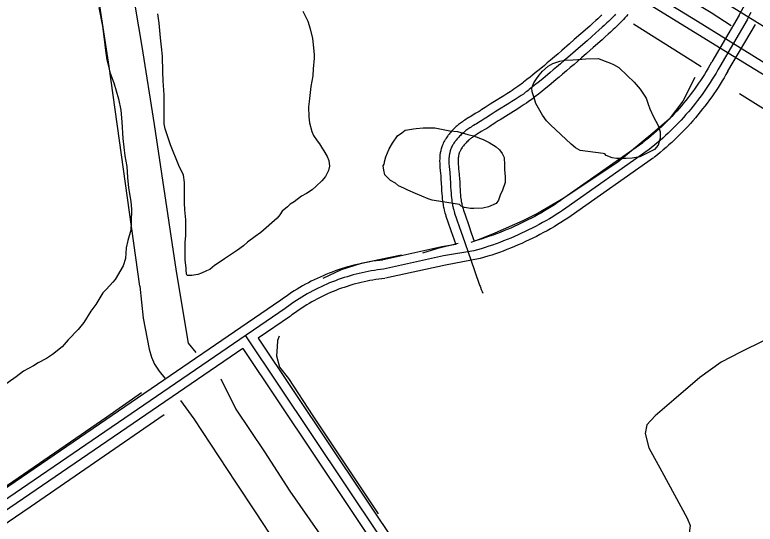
# Model space of a CAD drawing. Extents: x 3355724 to 3393621, y 594744 to 620174.
# Drawn here: x 3384041 to 3385242, y 615262 to 616090 of the extents above; entities that cross this region are included whole.
import ezdxf

# ---------------------------------------------------------------- set-up
doc = ezdxf.new("R2010")
doc.units = 0
for name, color, linetype in [('V-RAIL-TRAK', 7, 'Continuous'), ('V-ROAD-CNTR', 7, 'Continuous'), ('V-SITE-VEGE', 7, 'Continuous'), ('V-TOPO-SHOR', 7, 'Continuous')]:
    doc.layers.add(name, color=color, linetype=linetype)

msp = doc.modelspace()

# ---------------------------------------------------------------- linework, layer by layer
at = {"layer": 'V-RAIL-TRAK'}
for points in [[(3381392.5, 618368.6), (3381453.7, 618331.1), (3381683.8, 618189.1), (3381827.4, 618100.5), (3382106.7, 617931.3), (3382450.5, 617718.6), (3382821.1, 617490.4), (3383172.7, 617274.6), (3383310.3, 617189.7), (3383574, 617026.9), (3383928.8, 616809.6), (3384345, 616552.6), (3384784.8, 616283.3), (3385205.7, 616023.4), (3385478.7, 615856.3), (3385795, 615660.7), (3385897.3, 615598.6)], [(3385904.3, 615614.3), (3385683.2, 615750.2), (3385570.6, 615818.9), (3385413.3, 615914.7), (3385214, 616038.3), (3385149, 616078.5), (3384833.5, 616271.8), (3384538.4, 616454.3), (3384221.4, 616648.3), (3383918.5, 616835.4)], [(3384032.5, 616827.3), (3384049, 616817.1), (3384210.9, 616716.8), (3384439.8, 616575), (3384663.1, 616437.2), (3384946.4, 616262.8), (3385241.6, 616079.9), (3385277.1, 616058), (3385529.6, 615913.2), (3385760, 615773.1), (3385838.2, 615724.9), (3385898.9, 615687.4)]]:
    msp.add_lwpolyline(points, dxfattribs=at)
at = {"layer": 'V-ROAD-CNTR'}
for points in [[(3385229.4, 616112.8), (3385224.9, 616105), (3385222.2, 616100.3), (3385219.6, 616095.5), (3385217.1, 616090.8), (3385215.8, 616088.3)], [(3384993.8, 616089.6), (3384991.4, 616087.3), (3384987.1, 616083.2), (3384983.9, 616080.3), (3384979, 616075.8), (3384973.9, 616071.3), (3384959.7, 616058.7), (3384949, 616049.2), (3384941, 616042.2), (3384928.9, 616031.7), (3384922.8, 616026.4), (3384916.7, 616021.2), (3384910.5, 616015.9), (3384905.1, 616011.3), (3384900.4, 616007.3), (3384892, 616000.3), (3384885.7, 615995.2), (3384881, 615991.3), (3384877.5, 615988.4), (3384872.1, 615984.2), (3384866.7, 615980), (3384864.8, 615978.5), (3384863, 615977.1), (3384861.2, 615975.8), (3384857.6, 615973.2), (3384854.2, 615970.8), (3384851, 615968.6), (3384847.9, 615966.6), (3384845, 615964.7), (3384839.5, 615961.2), (3384834.6, 615958.1), (3384817, 615947.2), (3384812.6, 615944.5), (3384809.2, 615942.3), (3384804.2, 615939.1), (3384801.7, 615937.4), (3384799.2, 615935.8), (3384797.6, 615934.7), (3384796, 615933.7), (3384794.4, 615932.7), (3384791.3, 615930.8), (3384788.3, 615929)], [(3385015.8, 616090.3), (3385013.9, 616088.3), (3385010.3, 616084.6), (3385007.1, 616081.5), (3385004.2, 616078.7), (3385001.7, 616076.4), (3384997.3, 616072.2), (3384994, 616069.2), (3384989, 616064.6), (3384983.9, 616060.1), (3384969.6, 616047.4), (3384958.9, 616038), (3384950.8, 616030.9), (3384938.7, 616020.3), (3384932.6, 616015.1), (3384926.5, 616009.8), (3384920.3, 616004.5), (3384914.8, 615999.9), (3384910, 615995.8), (3384901.6, 615988.8), (3384895.2, 615983.6), (3384890.4, 615979.7), (3384886.8, 615976.7), (3384881.4, 615972.4), (3384875.9, 615968.1), (3384873.9, 615966.6), (3384872, 615965.1), (3384870, 615963.7), (3384866.3, 615960.9), (3384862.7, 615958.5), (3384859.3, 615956.2), (3384856.1, 615954.1), (3384853.1, 615952.1), (3384847.5, 615948.5), (3384842.5, 615945.4), (3384824.9, 615934.5), (3384820.6, 615931.8), (3384817.3, 615929.7), (3384812.4, 615926.5), (3384810, 615924.9), (3384807.6, 615923.3), (3384805.8, 615922.1), (3384804.1, 615921), (3384802.4, 615920), (3384799.1, 615917.9), (3384796.1, 615916.1)], [(3385035.9, 616089.9), (3385033.4, 616087.1), (3385031, 616084.5), (3385028.7, 616082.1), (3385026.6, 616079.9), (3385024.6, 616077.8), (3385020.9, 616074), (3385017.5, 616070.7), (3385014.6, 616067.9), (3385012, 616065.5), (3385007.5, 616061.2), (3385004.1, 616058.1), (3384999, 616053.5), (3384993.9, 616048.9), (3384979.6, 616036.2), (3384968.8, 616026.7), (3384960.7, 616019.6), (3384948.5, 616009), (3384942.4, 616003.7), (3384936.2, 615998.4), (3384930, 615993.1), (3384924.5, 615988.4), (3384919.6, 615984.3), (3384911.2, 615977.2), (3384904.7, 615972), (3384899.9, 615968), (3384896.2, 615965), (3384890.7, 615960.7), (3384885.2, 615956.3), (3384883, 615954.6), (3384880.9, 615953.1), (3384878.9, 615951.5), (3384874.9, 615948.7), (3384871.2, 615946.1), (3384867.7, 615943.7), (3384864.4, 615941.5), (3384861.3, 615939.5), (3384855.5, 615935.8), (3384850.4, 615932.6), (3384832.9, 615921.8), (3384828.6, 615919.1), (3384825.4, 615917.1), (3384820.6, 615914), (3384818.3, 615912.4), (3384815.9, 615910.8), (3384814, 615909.6), (3384812.1, 615908.4), (3384810.3, 615907.2), (3384806.9, 615905.1), (3384803.8, 615903.3)], [(3385216.2, 616089), (3385171.8, 616012.9)], [(3385235.3, 616093), (3385232.8, 616088.5), (3385230.4, 616083.9), (3385229.2, 616081.5)], [(3385229.2, 616081.5), (3385184.8, 616005.3)], [(3385242.2, 616073.9), (3385197.7, 615997.8)], [(3385171.7, 616012.7), (3385168.8, 616007.6), (3385165.9, 616002.6), (3385163, 615997.6), (3385160, 615992.7), (3385156.9, 615987.9), (3385153.7, 615983.1), (3385150.5, 615978.3), (3385147.3, 615973.6), (3385143.9, 615968.9), (3385140.5, 615964.2), (3385137.1, 615959.6), (3385133.5, 615955.1), (3385129.9, 615950.6), (3385126.3, 615946.1), (3385122.6, 615941.7), (3385118.8, 615937.4), (3385115, 615933.1), (3385111.1, 615928.8), (3385107.2, 615924.6), (3385103.2, 615920.5), (3385099.2, 615916.4), (3385095.1, 615912.3), (3385090.9, 615908.4), (3385086.7, 615904.4), (3385082.4, 615900.6), (3385078.1, 615896.8), (3385073.8, 615893), (3385069.3, 615889.3), (3385064.9, 615885.7), (3385060.3, 615882.1), (3385059.5, 615881.4)], [(3385184.8, 616005.3), (3385181.9, 616000.1), (3385178.9, 615995), (3385175.8, 615989.9), (3385172.7, 615984.8), (3385169.5, 615979.8), (3385166.2, 615974.8), (3385162.9, 615969.8), (3385159.5, 615964.9), (3385156.1, 615960.1), (3385152.6, 615955.3), (3385149, 615950.5), (3385145.3, 615945.8), (3385141.6, 615941.2), (3385137.8, 615936.5), (3385134, 615932), (3385130.1, 615927.5), (3385126.2, 615923), (3385122.1, 615918.6), (3385118.1, 615914.3), (3385113.9, 615910), (3385109.8, 615905.8), (3385105.5, 615901.6), (3385101.2, 615897.5), (3385096.9, 615893.4), (3385092.4, 615889.4), (3385088, 615885.4), (3385083.5, 615881.6), (3385078.9, 615877.7), (3385074.3, 615874), (3385069.6, 615870.3), (3385068.7, 615869.6)], [(3385197.8, 615998), (3385194.9, 615992.7), (3385191.8, 615987.4), (3385188.6, 615982.1), (3385185.4, 615976.9), (3385182.1, 615971.7), (3385178.8, 615966.5), (3385175.3, 615961.4), (3385171.8, 615956.3), (3385168.2, 615951.3), (3385164.6, 615946.3), (3385160.9, 615941.4), (3385157.1, 615936.6), (3385153.3, 615931.7), (3385149.4, 615927), (3385145.4, 615922.3), (3385141.4, 615917.6), (3385137.3, 615913), (3385133.2, 615908.4), (3385129, 615904), (3385124.7, 615899.5), (3385120.3, 615895.1), (3385116, 615890.8), (3385111.5, 615886.6), (3385107, 615882.4), (3385102.5, 615878.2), (3385097.8, 615874.1), (3385093.2, 615870.1), (3385088.4, 615866.2), (3385083.7, 615862.3), (3385078.9, 615858.5), (3385078, 615857.8)], [(3384788.4, 615929), (3384782.7, 615925.6), (3384780.1, 615924.1), (3384777.7, 615922.6), (3384775.4, 615921.2), (3384773.3, 615919.8), (3384771.2, 615918.5), (3384769.3, 615917.2), (3384767.5, 615915.9), (3384765.8, 615914.7), (3384764.2, 615913.5), (3384762.7, 615912.3), (3384761.2, 615911.2), (3384759.9, 615910.1), (3384758.7, 615909), (3384757.5, 615908), (3384755.4, 615906.1), (3384753.5, 615904.3), (3384751.9, 615902.6), (3384750.5, 615901.1), (3384749.3, 615899.8), (3384748.3, 615898.6), (3384747.3, 615897.5), (3384745.8, 615895.6), (3384744.6, 615894.1), (3384743.7, 615892.9), (3384742.4, 615891.1), (3384741.2, 615889.3), (3384740.5, 615888.2), (3384739.8, 615887.1), (3384739.1, 615886.1), (3384738.5, 615885), (3384737.4, 615883), (3384736.4, 615880.9), (3384735.5, 615879), (3384734.7, 615877), (3384734.1, 615875.2), (3384733.5, 615873.4), (3384733, 615871.7), (3384732.5, 615870), (3384732.2, 615868.4), (3384731.8, 615866.9), (3384731.6, 615865.4), (3384731.3, 615863.9), (3384731.1, 615862.5), (3384730.9, 615859.9), (3384730.7, 615857.5), (3384730.6, 615855.2), (3384730.5, 615853.2), (3384730.5, 615851.3), (3384730.6, 615849.4), (3384730.7, 615846.3), (3384730.9, 615843.5), (3384731.1, 615841.1), (3384731.5, 615837.2), (3384732, 615831.5), (3384732.3, 615828.9), (3384732.5, 615826.2), (3384732.7, 615822.7), (3384733.1, 615815.7), (3384733.4, 615809.5), (3384733.7, 615803.9), (3384734.1, 615799), (3384734.4, 615794.6), (3384734.8, 615790.7), (3384735.2, 615787.3), (3384735.7, 615784.3), (3384736.1, 615781.6), (3384736.5, 615779.3), (3384736.9, 615777.2), (3384737.3, 615775.4), (3384738, 615772.3), (3384738.6, 615769.9), (3384739.1, 615768), (3384739.9, 615765.4), (3384740.7, 615762.8), (3384743.9, 615753.4), (3384748.7, 615739.5), (3384756.7, 615716.5)], [(3384796.1, 615916.1), (3384790.4, 615912.7), (3384787.9, 615911.3), (3384785.6, 615909.8), (3384783.4, 615908.5), (3384781.4, 615907.2), (3384779.5, 615906), (3384777.8, 615904.8), (3384776.2, 615903.7), (3384774.7, 615902.6), (3384773.2, 615901.5), (3384771.9, 615900.5), (3384770.7, 615899.5), (3384769.6, 615898.6), (3384768.5, 615897.7), (3384767.5, 615896.8), (3384765.7, 615895.1), (3384764.1, 615893.6), (3384762.7, 615892.2), (3384761.6, 615890.9), (3384760.5, 615889.8), (3384759.6, 615888.8), (3384758.9, 615887.9), (3384757.5, 615886.2), (3384756.5, 615885), (3384755.8, 615884), (3384754.7, 615882.5), (3384753.6, 615880.9), (3384753, 615880.1), (3384752.5, 615879.2), (3384752, 615878.4), (3384751.6, 615877.6), (3384750.7, 615876.1), (3384750, 615874.6), (3384749.3, 615873.1), (3384748.7, 615871.7), (3384748.2, 615870.3), (3384747.8, 615868.9), (3384747.4, 615867.6), (3384747.1, 615866.4), (3384746.8, 615865.2), (3384746.6, 615864), (3384746.3, 615862.8), (3384746.2, 615861.7), (3384746, 615860.6), (3384745.8, 615858.6), (3384745.6, 615856.6), (3384745.6, 615854.8), (3384745.5, 615853.1), (3384745.5, 615851.4), (3384745.6, 615849.9), (3384745.7, 615847.1), (3384745.9, 615844.6), (3384746, 615842.5), (3384746.4, 615838.7), (3384747, 615833), (3384747.2, 615830.1), (3384747.5, 615827.3), (3384747.7, 615823.6), (3384748.1, 615816.5), (3384748.4, 615810.3), (3384748.7, 615804.9), (3384749, 615800.1), (3384749.4, 615796), (3384749.7, 615792.4), (3384750.1, 615789.2), (3384750.5, 615786.5), (3384750.9, 615784.1), (3384751.2, 615782), (3384751.6, 615780.1), (3384751.9, 615778.5), (3384752.5, 615775.8), (3384753.1, 615773.7), (3384753.5, 615772.2), (3384754.2, 615769.9), (3384754.9, 615767.6), (3384758.1, 615758.3), (3384762.9, 615744.4), (3384767.7, 615730.6), (3384781.2, 615691.5), (3384794.7, 615652.4), (3384795.4, 615650.6), (3384796, 615648.8), (3384796.7, 615647.1), (3384798, 615643.7), (3384799.4, 615640.4), (3384800.8, 615637.3)], [(3384803.7, 615903.2), (3384798, 615899.8), (3384795.6, 615898.4), (3384793.4, 615897.1), (3384791.4, 615895.8), (3384789.6, 615894.6), (3384787.9, 615893.5), (3384786.3, 615892.5), (3384784.9, 615891.5), (3384783.6, 615890.5), (3384782.3, 615889.6), (3384781.2, 615888.7), (3384780.2, 615887.9), (3384779.2, 615887.1), (3384778.3, 615886.3), (3384777.5, 615885.7), (3384776, 615884.2), (3384774.7, 615883), (3384773.6, 615881.8), (3384772.6, 615880.8), (3384771.7, 615879.8), (3384771, 615879), (3384770.4, 615878.3), (3384769.3, 615876.9), (3384768.4, 615875.8), (3384767.8, 615875.1), (3384766.9, 615873.8), (3384766, 615872.5), (3384765.6, 615871.9), (3384765.3, 615871.3), (3384764.9, 615870.8), (3384764.7, 615870.3), (3384764.1, 615869.2), (3384763.6, 615868.2), (3384763.1, 615867.2), (3384762.7, 615866.3), (3384762.4, 615865.3), (3384762.1, 615864.5), (3384761.9, 615863.6), (3384761.6, 615862.7), (3384761.4, 615861.9), (3384761.3, 615861.1), (3384761.1, 615860.3), (3384761, 615859.5), (3384760.9, 615858.8), (3384760.7, 615857.2), (3384760.6, 615855.7), (3384760.6, 615854.3), (3384760.5, 615852.9), (3384760.5, 615851.6), (3384760.6, 615850.4), (3384760.7, 615847.9), (3384760.8, 615845.7), (3384761, 615843.8), (3384761.3, 615840.1), (3384761.9, 615834.4), (3384762.2, 615831.4), (3384762.4, 615828.4), (3384762.7, 615824.4), (3384763.1, 615817.3), (3384763.4, 615811.1), (3384763.7, 615805.8), (3384764, 615801.3), (3384764.3, 615797.4), (3384764.6, 615794), (3384765, 615791.1), (3384765.3, 615788.7), (3384765.7, 615786.5), (3384766, 615784.7), (3384766.3, 615783.1), (3384766.6, 615781.7), (3384767.1, 615779.3), (3384767.6, 615777.5), (3384767.9, 615776.3), (3384768.5, 615774.3), (3384769.2, 615772.3), (3384772.3, 615763.2), (3384777.1, 615749.3), (3384781.9, 615735.5), (3384786.5, 615721.9)], [(3385060.1, 615881.9), (3384926.6, 615787.8)], [(3385068.7, 615869.6), (3384935.3, 615775.5)], [(3385077.4, 615857.3), (3384943.9, 615763.2)], [(3384926.9, 615788), (3384921.7, 615784.5), (3384916.6, 615781.1), (3384911.3, 615777.8), (3384906.1, 615774.5), (3384900.8, 615771.4), (3384895.5, 615768.2), (3384890.1, 615765.2), (3384884.7, 615762.2), (3384879.3, 615759.3), (3384873.8, 615756.5), (3384868.3, 615753.7), (3384862.7, 615751), (3384857.1, 615748.4), (3384851.5, 615745.8), (3384845.9, 615743.3), (3384840.2, 615740.9), (3384834.5, 615738.6), (3384828.8, 615736.3), (3384823, 615734.1), (3384817.2, 615732), (3384811.4, 615729.9), (3384805.5, 615727.9), (3384799.7, 615726), (3384786.5, 615721.9)], [(3384935.3, 615775.5), (3384930, 615772), (3384924.7, 615768.5), (3384919.3, 615765.1), (3384913.9, 615761.7), (3384908.5, 615758.4), (3384903, 615755.2), (3384897.4, 615752.1), (3384891.9, 615749), (3384886.2, 615746), (3384880.6, 615743.1), (3384874.9, 615740.3), (3384869.2, 615737.5), (3384863.4, 615734.8), (3384857.7, 615732.1), (3384851.8, 615729.6), (3384846, 615727.1), (3384840.1, 615724.7), (3384834.2, 615722.3), (3384828.3, 615720), (3384822.3, 615717.8), (3384816.3, 615715.7), (3384810.3, 615713.7), (3384804.2, 615711.7), (3384798.1, 615709.8), (3384792.1, 615708), (3384786.2, 615706.3)], [(3384943.6, 615763), (3384938.3, 615759.4), (3384932.8, 615755.9), (3384927.3, 615752.4), (3384921.7, 615748.9), (3384916.1, 615745.5), (3384910.4, 615742.2), (3384904.7, 615739), (3384899, 615735.9), (3384893.2, 615732.8), (3384887.4, 615729.8), (3384881.6, 615726.8), (3384875.7, 615724), (3384869.8, 615721.2), (3384863.8, 615718.4), (3384857.8, 615715.8), (3384851.8, 615713.2), (3384845.7, 615710.7), (3384839.6, 615708.3), (3384833.5, 615706), (3384827.4, 615703.7), (3384821.2, 615701.6), (3384815, 615699.5), (3384808.8, 615697.4), (3384796.4, 615693.6)], [(3384756.7, 615716.5), (3384734.1, 615712.7), (3384636.5, 615691.1)], [(3384786.2, 615706.3), (3384736.9, 615698), (3384639.7, 615676.5)], [(3384638, 615691.4), (3384632.8, 615690.8), (3384627.6, 615690.1), (3384622.4, 615689.3), (3384617.2, 615688.5), (3384612, 615687.5), (3384606.8, 615686.5), (3384601.6, 615685.4), (3384596.5, 615684.2), (3384591.3, 615683), (3384586.2, 615681.6), (3384581.1, 615680.2), (3384576.1, 615678.7), (3384571, 615677.1), (3384566, 615675.4), (3384561, 615673.7), (3384556.1, 615671.9), (3384551.1, 615670), (3384546.2, 615668), (3384541.4, 615665.9), (3384536.5, 615663.8), (3384531.7, 615661.6), (3384527, 615659.3), (3384522.2, 615657), (3384517.6, 615654.5), (3384512.9, 615652), (3384508.3, 615649.4), (3384503.7, 615646.8), (3384499.2, 615644), (3384494.7, 615641.2), (3384490.3, 615638.4), (3384485.9, 615635.4), (3384481.6, 615632.4), (3384477.3, 615629.3), (3384473, 615626.2), (3384470.9, 615624.6)], [(3384796.4, 615693.6), (3384739.8, 615683.2), (3384642.9, 615661.8)], [(3384639.7, 615676.5), (3384634.7, 615675.9), (3384629.7, 615675.2), (3384624.7, 615674.5), (3384619.7, 615673.7), (3384614.7, 615672.8), (3384609.8, 615671.8), (3384604.8, 615670.8), (3384599.9, 615669.6), (3384595, 615668.4), (3384590.2, 615667.1), (3384585.3, 615665.8), (3384580.5, 615664.3), (3384575.6, 615662.8), (3384570.9, 615661.2), (3384566.1, 615659.6), (3384561.4, 615657.8), (3384556.6, 615656), (3384552, 615654.1), (3384547.3, 615652.2), (3384542.7, 615650.1), (3384538.1, 615648), (3384533.6, 615645.8), (3384529.1, 615643.6), (3384524.6, 615641.3), (3384520.1, 615638.9), (3384515.7, 615636.4), (3384511.4, 615633.9), (3384507.1, 615631.3), (3384502.8, 615628.6), (3384498.5, 615625.8), (3384494.3, 615623), (3384490.2, 615620.2), (3384486.1, 615617.2), (3384482, 615614.2), (3384480, 615612.7)], [(3384641.4, 615661.6), (3384636.5, 615661), (3384631.7, 615660.4), (3384627, 615659.7), (3384622.2, 615658.9), (3384617.5, 615658), (3384612.8, 615657.1), (3384608.1, 615656.1), (3384603.4, 615655), (3384598.7, 615653.9), (3384594.1, 615652.7), (3384589.5, 615651.4), (3384584.8, 615650), (3384580.3, 615648.6), (3384575.7, 615647), (3384571.2, 615645.5), (3384566.6, 615643.8), (3384562.2, 615642.1), (3384557.7, 615640.3), (3384553.3, 615638.4), (3384548.9, 615636.5), (3384544.5, 615634.4), (3384540.2, 615632.4), (3384535.9, 615630.2), (3384531.6, 615628), (3384527.4, 615625.7), (3384523.2, 615623.4), (3384519, 615621), (3384514.9, 615618.5), (3384510.8, 615615.9), (3384506.8, 615613.3), (3384502.8, 615610.6), (3384498.8, 615607.9), (3384494.9, 615605.1), (3384491, 615602.2), (3384489.1, 615600.7)], [(3384471.5, 615625), (3382984.7, 614607.8)], [(3384480, 615612.7), (3382936.3, 614556.5), (3382323.5, 614130.9), (3382222.8, 614058.8)], [(3384488.5, 615600.3), (3384436.2, 615564.5)], [(3384415.5, 615568.5), (3385119.9, 614514.3)], [(3384436.2, 615564.5), (3385123.9, 614535.2)], [(3384411.4, 615547.6), (3383047.9, 614614.7)], [(3384411.4, 615547.6), (3385099.2, 614518.2)]]:
    msp.add_lwpolyline(points, dxfattribs=at)
at = {"layer": 'V-SITE-VEGE'}
for points in [[(3384177.7, 616101.2), (3384183.5, 616071), (3384185.8, 616054.3), (3384188.7, 616031.4), (3384190.5, 616016.4), (3384196.2, 615994.6), (3384201.9, 615979.1), (3384209.9, 615952.9), (3384213.3, 615934.5), (3384215.1, 615915.5), (3384216.9, 615888.7), (3384219.9, 615860.3), (3384223.4, 615843), (3384224, 615825.1), (3384225.8, 615808.4), (3384229.8, 615786.6), (3384231, 615773.8), (3384230, 615753.1), (3384229.6, 615739.7), (3384224.6, 615723), (3384221.9, 615711.2), (3384220.9, 615693.9), (3384217.1, 615682.2), (3384204.4, 615659.8), (3384200.5, 615655.3), (3384189.4, 615643.5), (3384184.4, 615637.9), (3384172.8, 615619.4), (3384165, 615608.2), (3384153.4, 615590.2), (3384144, 615578.5), (3384127.9, 615561.6), (3384118.5, 615550.4), (3384102.4, 615538), (3384092.9, 615531.3), (3384079.6, 615524.5), (3384071.8, 615519.4), (3384055.7, 615510.9), (3384043.4, 615501.9), (3384017.3, 615483.4)], [(3384508.7, 616095.2), (3384516.6, 616079.1), (3384520.6, 616066.8), (3384524.1, 616051.2), (3384525.2, 616041.2), (3384527, 616024.5), (3384527, 616018.9), (3384525.5, 616001.6)], [(3384525.5, 616001.6), (3384525, 615990.4), (3384521.7, 615973.1), (3384519.1, 615948.5), (3384518, 615940.1), (3384518.1, 615923.9), (3384519.3, 615913.9), (3384523.3, 615900), (3384526.1, 615893.3), (3384531.8, 615884.9), (3384535.7, 615879.9), (3384540.8, 615872.1), (3384542.5, 615868.8), (3384548.1, 615859.3), (3384550.9, 615853.2), (3384552.1, 615843.7), (3384550.5, 615836.5), (3384545.5, 615827), (3384539.4, 615820.2), (3384530, 615811.2), (3384523.9, 615805.6), (3384514.4, 615799.4), (3384506.6, 615794.9), (3384494.4, 615785.9), (3384488.3, 615782), (3384483.8, 615778), (3384474.9, 615770.7), (3384471.1, 615764.5), (3384467.2, 615759.5), (3384440.5, 615735.9), (3384431.1, 615729.7), (3384418.9, 615720.1), (3384412.2, 615714.5), (3384402.8, 615707.2), (3384381.6, 615693.1), (3384371.1, 615686.4), (3384365.5, 615682.4), (3384357.7, 615676.2), (3384352.2, 615674), (3384344.4, 615670), (3384338.2, 615667.7), (3384328.8, 615666), (3384323.2, 615666), (3384320.9, 615666.5), (3384319.8, 615668.2), (3384319.2, 615675.4), (3384319.2, 615678.2), (3384318, 615691.6), (3384317.8, 615720.1), (3384318.9, 615730.7), (3384318.7, 615756.4), (3384317.5, 615772.6), (3384316.9, 615784.3), (3384316.7, 615817.2), (3384314.9, 615828.9), (3384307.6, 615845.1), (3384294, 615878.5), (3384290, 615889.6), (3384285.5, 615904.1), (3384283.7, 615912.5), (3384283.5, 615959.4), (3384282.2, 615982.2), (3384281.6, 615996.7), (3384280.8, 616022.4), (3384279.6, 616037.5), (3384277.9, 616052), (3384275.5, 616076), (3384273.7, 616091)]]:
    msp.add_lwpolyline(points, dxfattribs=at)
for points in [[(3384958.3, 615869.1), (3384951, 615873.5), (3384943.8, 615879.6), (3384910.6, 615910.7), (3384903.9, 615917.3), (3384897.1, 615926.8), (3384893.2, 615934), (3384886.4, 615945.7), (3384883.6, 615954.6), (3384880.7, 615964.6), (3384880.1, 615970.8), (3384883.4, 615979.1), (3384887.9, 615985.3), (3384891.7, 615991.5), (3384897.3, 615998.2), (3384906.7, 616006.1), (3384913.9, 616010.6), (3384925.6, 616014), (3384933.4, 616015.7), (3384946.3, 616016.4), (3384954.6, 616017), (3384967.5, 616018.2), (3384988.1, 616018.3), (3384994.8, 616016.1), (3385007.7, 616011.2), (3385012.7, 616009), (3385021.2, 616004), (3385034.6, 615990.7), (3385045.9, 615980.1), (3385056, 615969), (3385065.6, 615954), (3385069, 615944.5), (3385071.2, 615936.7), (3385077.5, 615923.9), (3385084.8, 615910), (3385088.2, 615899.4), (3385088.3, 615889.4), (3385085, 615877.6), (3385078.9, 615870.9), (3385067.2, 615864.7), (3385055, 615859), (3385042.7, 615856.7), (3385033.2, 615856.1), (3385017.6, 615856), (3385010.3, 615857.1), (3385000.8, 615861), (3384998.6, 615863.7), (3384995.8, 615864.3)], [(3384721.6, 615787.8), (3384718.2, 615788.4), (3384712.1, 615790.6), (3384691.4, 615799.4), (3384679, 615804.9), (3384672.3, 615808.2), (3384663.9, 615812), (3384658.9, 615815.9), (3384651, 615820.3), (3384641.5, 615829.8), (3384639.8, 615837), (3384639.2, 615844.3), (3384640.8, 615847.1), (3384641.4, 615852.7), (3384643, 615858.8), (3384648.5, 615871.7), (3384654, 615881.2), (3384662.3, 615893), (3384669, 615898), (3384674.6, 615902), (3384678.5, 615902.6), (3384687.9, 615904.3), (3384692.4, 615904.9), (3384703.6, 615906.1), (3384722.5, 615906.2), (3384747.1, 615901.3), (3384759.4, 615900.3), (3384776.2, 615895.3), (3384785.7, 615893.2), (3384801.4, 615887.1), (3384810.9, 615882.1), (3384822.1, 615875), (3384827.7, 615870.5), (3384832.2, 615864.4), (3384835, 615857.7), (3384835.7, 615846), (3384835.7, 615838.2), (3384836.9, 615826.5), (3384836.9, 615817.5), (3384832.6, 615804.7), (3384828.7, 615796.8), (3384826, 615788.5), (3384822.1, 615783.4), (3384809.8, 615777.7), (3384800.4, 615775.5), (3384785.8, 615774.8), (3384780.8, 615774.8), (3384770.8, 615776.4), (3384765.7, 615778.6), (3384762.9, 615781.4)]]:
    msp.add_lwpolyline(points, close=True, dxfattribs=at)
at = {"layer": 'V-TOPO-SHOR'}
for points in [[(3384245, 616665.6), (3384298.8, 616631.4), (3384360.9, 616596), (3384484, 616514.6), (3384515.7, 616495.7), (3384547.4, 616475.1), (3384607.1, 616440.3), (3384647.2, 616413.2), (3384770.3, 616341.3), (3384810.4, 616311.7), (3384862.9, 616278.7), (3384911.9, 616254.6), (3384954.9, 616228.1), (3385054.2, 616163.8), (3385094.2, 616139.6), (3385137.2, 616113), (3385170.7, 616093), (3385203.6, 616072.4)], [(3384170.1, 616523.1), (3384178.8, 616465.4), (3384219.6, 616204.9), (3384247.4, 616038.3), (3384267.3, 615911.6), (3384303.2, 615672.5), (3384322.4, 615556.5), (3384335, 615541.1)], [(3384244.4, 615648.9), (3384194.3, 616005.5), (3384120.2, 616488.3)], [(3385045.1, 616074.7), (3385137.1, 616016.9), (3385154.5, 616005.7)], [(3385144.5, 615987.7), (3385125, 615949.5), (3385102.6, 615920.2), (3385076.5, 615897.4), (3385019.6, 615850), (3384974, 615820), (3384931.9, 615791.8), (3384890.3, 615767.7), (3384865.4, 615755), (3384820.3, 615735.1), (3384793, 615724.2), (3384781.1, 615720)], [(3385216.7, 615962), (3385360.7, 615871.7), (3385453.4, 615810.4), (3385495.8, 615782), (3385537.6, 615755.5), (3385614.1, 615722.6), (3385668.4, 615691.4), (3385692.3, 615678.4), (3385702.4, 615680.3), (3385708.9, 615685.1), (3385715.4, 615694.1)], [(3384760.8, 615718.1), (3384725.2, 615709.5), (3384702.6, 615702.3)], [(3384668.7, 615699.1), (3384603.2, 615685.6), (3384570.6, 615675.3), (3384540.9, 615661.4)], [(3384244.4, 615648.9), (3384249.5, 615597.1), (3384259.3, 615546.6), (3384263, 615533.5), (3384267.8, 615522.2), (3384275.6, 615510.9), (3384284.6, 615499.7)], [(3385283, 615579.7), (3385256.9, 615560.5), (3385218.4, 615541.8), (3385186.9, 615525.6), (3385152.5, 615500.4), (3385110.5, 615464.4), (3385080.2, 615438.6), (3385066.6, 615423.6), (3385063.7, 615409.9), (3385069.8, 615386.7), (3385090.9, 615348.2), (3385131.9, 615272.2), (3385136.7, 615260.3), (3385135, 615247.8), (3385125.5, 615237), (3385058.5, 615192.6)], [(3384470, 615567.5), (3384467.6, 615560.9), (3384467.1, 615550.2), (3384466, 615535.9), (3384470.9, 615517.5), (3384485.3, 615499.1), (3384524.9, 615438.6), (3384630.7, 615279.1)], [(3384375.7, 615498.4), (3384399.8, 615449.2), (3384446.7, 615379.8), (3384487.6, 615316.3), (3384572.3, 615194.2)], [(3383835.1, 615192.7), (3383978.6, 615291.2), (3384190.9, 615436.6), (3384247.2, 615476.2)], [(3384310.4, 615463.5), (3384332.1, 615433.3), (3384399.4, 615330.7), (3384432.4, 615280.9), (3384464.3, 615232.2), (3384488.9, 615196.6)], [(3383914.4, 615187.2), (3384066.2, 615290.6), (3384283.8, 615440.7)]]:
    msp.add_lwpolyline(points, dxfattribs=at)

doc.saveas('drawing.dxf')
